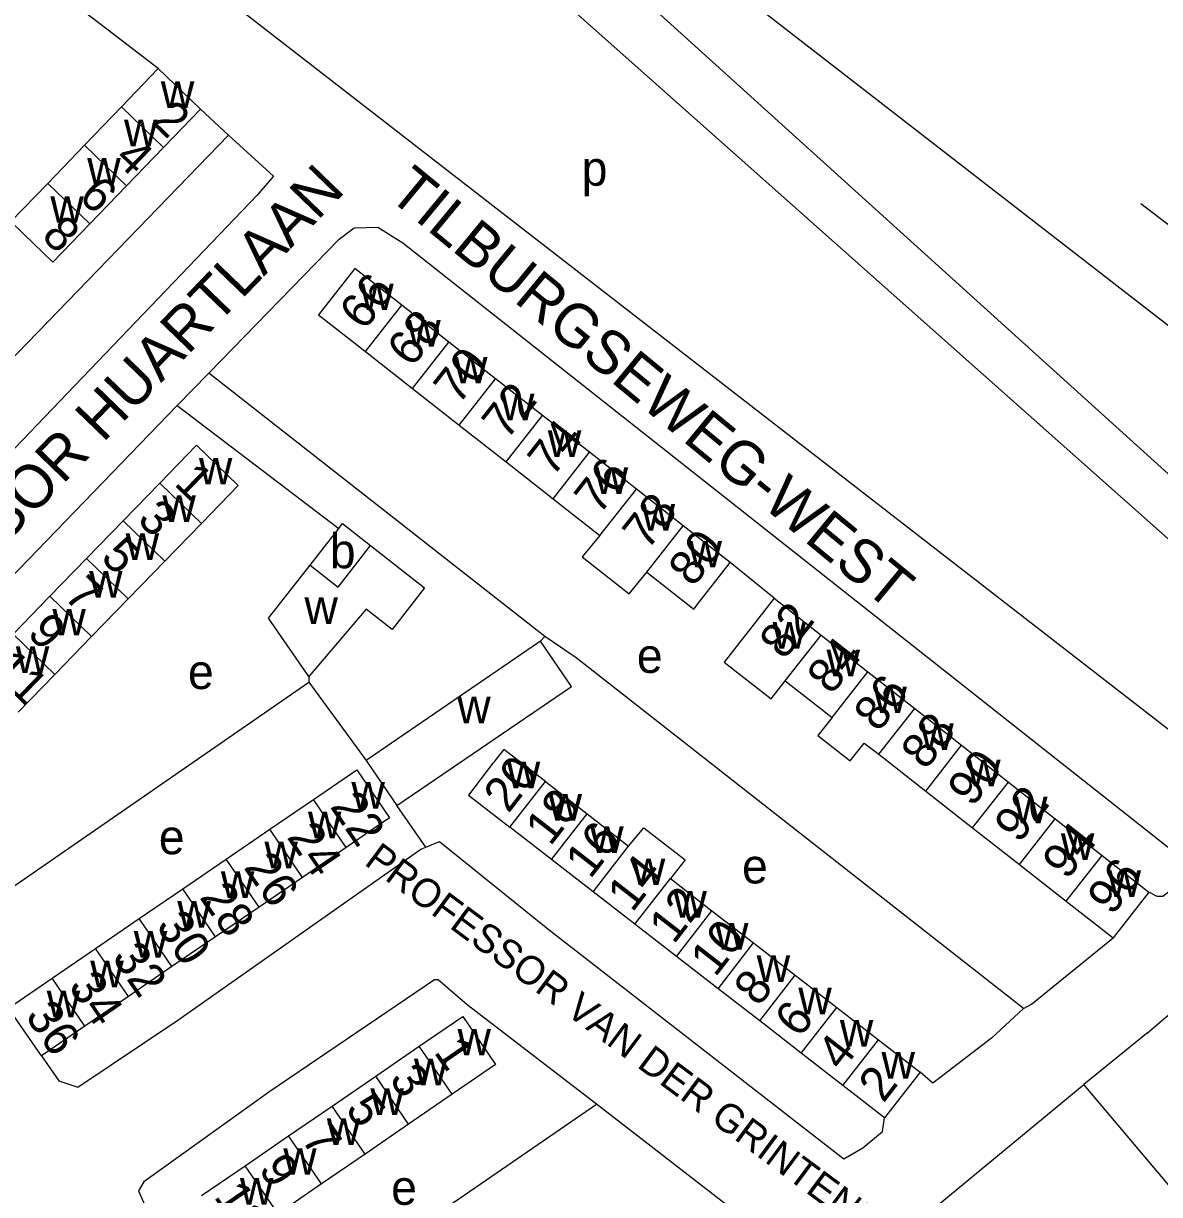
# Model space of a CAD drawing. Extents: x 157569 to 159501, y 382907 to 384670.
# Drawn here: x 158604.6 to 158735.9, y 383834.7 to 383970 of the extents above; entities that cross this region are included whole.
import ezdxf

# ---------------------------------------------------------------- set-up
doc = ezdxf.new("R2010")
doc.units = 0
for name, color, linetype in [('BLT_Basislijn', 7, 'Continuous'), ('BLT_Bebouwing', 7, 'Continuous'), ('BLT_Centroide', 7, 'Continuous'), ('BLT_Huisnummer', 7, 'Continuous'), ('BLT_Huisnummer_ tussenligend', 7, 'Continuous'), ('BLT_Onderverdeling_panden', 7, 'Continuous'), ('BLT_Straatnaam', 7, 'Continuous'), ('BLT_Straatnaam_verkleind', 7, 'Continuous')]:
    doc.layers.add(name, color=color, linetype=linetype)

msp = doc.modelspace()

# ---------------------------------------------------------------- linework, layer by layer
at = {"layer": 'BLT_Basislijn'}
for p, q in [((158620.19, 383964.77), (158605.34, 383976.17)), ((158625.05, 383960.09), (158628.3, 383957.09)), ((158628.3, 383957.09), (158571.17, 383898.15)), ((158781.45, 383912.57), (158733.69, 383949.17)), ((158622.38, 383925.87), (158626.01, 383929.59)), ((158691.34, 383903.6), (158686.25, 383907.72)), ((158664.35, 383898.65), (158664.85, 383899.2)), ((158595.84, 383865.08), (158637.58, 383893.9)), ((158637.58, 383893.9), (158644.19, 383884.87)), ((158651.1, 383874.87), (158647.76, 383879.65)), ((158734.44, 383853.43), (158738.41, 383856.79)), ((158734.44, 383853.43), (158727.12, 383847.44)), ((158701.52, 383826.33), (158727.12, 383847.44)), ((158737.73, 383834.85), (158727.12, 383847.44)), ((158629.83, 383817.05), (158670.82, 383845.18))]:
    msp.add_line(p, q, dxfattribs=at)
for points in [[(158562.69, 384029.96), (158567.88, 384023.92), (158580.22, 384011.58), (158593.15, 384000.18), (158604.18, 383991.04), (158621.47, 383977.96), (158748.93, 383879.13), (158755.24, 383874.14)], [(158646.74, 384005), (158860.75, 383839.14)], [(158811.42, 383840.42), (158810.54, 383844.51), (158806.71, 383853.93), (158801.77, 383861.49), (158799.46, 383864.32), (158786.36, 383875.79), (158747.29, 383908.56), (158657.69, 383989.6)], [(158805.34, 383839.82), (158804.63, 383843.87), (158801.28, 383852.5), (158794.41, 383861.6), (158786.32, 383868.73), (158743.04, 383904.95), (158653.92, 383984.17)], [(158628.3, 383957.09), (158633.48, 383952.34), (158631.61, 383950.16), (158579.84, 383896.17), (158577.12, 383894.5), (158575.01, 383894.5), (158573.01, 383895.59), (158571.17, 383898.15)], [(158626.01, 383929.59), (158641.08, 383945.07), (158642.83, 383946.38), (158645.55, 383946.47), (158648.42, 383944.66), (158739.6, 383872.66), (158739.44, 383872.03), (158738.51, 383870.93), (158736.24, 383869.14), (158735.57, 383869.16), (158734.63, 383869.66)], [(158664.85, 383899.2), (158626.01, 383929.59)], [(158586.51, 383882.03), (158584.87, 383881.69), (158583.77, 383882.83), (158583.74, 383885.4), (158590.11, 383892.47), (158622.38, 383925.87)], [(158622.38, 383925.87), (158641.04, 383911.67)], [(158720.14, 383856.24), (158668.46, 383896.71), (158664.85, 383899.2)], [(158637.57, 383894.56), (158637.58, 383893.9)], [(158606.68, 383850.74), (158608.7, 383847.87), (158610.89, 383847.12), (158622.44, 383854.86), (158650.53, 383874.64), (158651.1, 383874.87)], [(158651.1, 383874.87), (158652.67, 383875.5), (158665.17, 383865.41), (158699.37, 383838.85), (158701.59, 383840.13), (158703.85, 383842.02), (158704.09, 383843.59)], [(158720.14, 383856.24), (158721.06, 383856.71), (158730.49, 383864.37)], [(158670.82, 383845.18), (158655.87, 383856.65), (158652.51, 383859.53), (158652.1, 383859.53), (158633.06, 383846.64), (158618.5, 383836.21), (158617.92, 383835.18), (158618.74, 383833.25), (158620.16, 383831.16)], [(158720.14, 383856.24), (158716.44, 383852.8), (158709.66, 383847.6), (158708.19, 383848.88)], [(158643.73, 383797.85), (158645.64, 383795.61), (158648.42, 383795.73), (158650.72, 383797.32), (158690.11, 383830.25), (158670.82, 383845.18)]]:
    msp.add_lwpolyline(points, dxfattribs=at)
at = {"layer": 'BLT_Bebouwing'}
for p, q in [((158620.19, 383964.77), (158615.93, 383960.35)), ((158625.05, 383960.09), (158620.19, 383964.77)), ((158615.93, 383960.35), (158611.68, 383955.93)), ((158620.79, 383955.67), (158625.05, 383960.09)), ((158611.68, 383955.93), (158607.42, 383951.52)), ((158616.53, 383951.25), (158620.79, 383955.67)), ((158612.28, 383946.84), (158616.53, 383951.25)), ((158653.74, 383933.2), (158648.33, 383937.44)), ((158659.16, 383928.95), (158653.74, 383933.2)), ((158644.13, 383932.09), (158649.54, 383927.84)), ((158664.58, 383924.7), (158659.16, 383928.95)), ((158649.54, 383927.84), (158654.96, 383923.59)), ((158669.99, 383920.46), (158664.58, 383924.7)), ((158654.96, 383923.59), (158660.38, 383919.35)), ((158660.38, 383919.35), (158665.8, 383915.1)), ((158675.41, 383916.21), (158669.99, 383920.46)), ((158616.14, 383912.55), (158620.37, 383916.91)), ((158680.83, 383911.97), (158675.41, 383916.21)), ((158665.8, 383915.1), (158671.21, 383910.86)), ((158611.91, 383908.19), (158616.14, 383912.55)), ((158625.17, 383912.25), (158620.94, 383907.89)), ((158686.25, 383907.72), (158680.83, 383911.97)), ((158607.67, 383903.83), (158611.91, 383908.19)), ((158620.94, 383907.89), (158616.71, 383903.53)), ((158603.44, 383899.47), (158607.67, 383903.83)), ((158616.71, 383903.53), (158612.47, 383899.17)), ((158691.34, 383903.6), (158696.75, 383899.36)), ((158612.47, 383899.17), (158608.24, 383894.81)), ((158696.75, 383899.36), (158702.16, 383895.11)), ((158702.16, 383895.11), (158707.57, 383890.87)), ((158608.24, 383894.81), (158604.01, 383890.45)), ((158692.6, 383894.07), (158698.02, 383889.82)), ((158707.57, 383890.87), (158712.99, 383886.63)), ((158703.43, 383885.58), (158708.84, 383881.34)), ((158712.99, 383886.63), (158718.4, 383882.38)), ((158664.91, 383882.43), (158669.72, 383878.7)), ((158718.4, 383882.38), (158723.81, 383878.14)), ((158633.07, 383876.92), (158638.1, 383880.36)), ((158708.84, 383881.34), (158714.26, 383877.1)), ((158669.72, 383878.7), (158674.52, 383874.97)), ((158723.81, 383878.14), (158729.22, 383873.9)), ((158628.04, 383873.48), (158633.07, 383876.92)), ((158665.62, 383873.42), (158660.81, 383877.15)), ((158714.26, 383877.1), (158719.67, 383872.85)), ((158641.89, 383874.81), (158636.86, 383871.37)), ((158623.01, 383870.04), (158628.04, 383873.48)), ((158670.43, 383869.69), (158665.62, 383873.42)), ((158729.22, 383873.9), (158734.63, 383869.66)), ((158719.67, 383872.85), (158725.08, 383868.61)), ((158636.86, 383871.37), (158631.83, 383867.93)), ((158679.34, 383871.24), (158684.14, 383867.52)), ((158617.98, 383866.6), (158623.01, 383870.04)), ((158675.24, 383865.96), (158670.43, 383869.69)), ((158734.63, 383869.66), (158730.49, 383864.37)), ((158631.83, 383867.93), (158626.8, 383864.5)), ((158725.08, 383868.61), (158730.49, 383864.37)), ((158612.95, 383863.16), (158617.98, 383866.6)), ((158684.14, 383867.52), (158688.95, 383863.79)), ((158680.05, 383862.23), (158675.24, 383865.96)), ((158626.8, 383864.5), (158621.77, 383861.06)), ((158607.92, 383859.72), (158612.95, 383863.16)), ((158688.95, 383863.79), (158693.76, 383860.06)), ((158684.86, 383858.5), (158680.05, 383862.23)), ((158621.77, 383861.06), (158616.74, 383857.62)), ((158693.76, 383860.06), (158698.57, 383856.33)), ((158602.89, 383856.27), (158607.92, 383859.72)), ((158689.67, 383854.78), (158684.86, 383858.5)), ((158616.74, 383857.62), (158611.71, 383854.18)), ((158606.68, 383850.74), (158602.89, 383856.27)), ((158698.57, 383856.33), (158703.38, 383852.61)), ((158694.47, 383851.05), (158689.67, 383854.78)), ((158611.71, 383854.18), (158606.68, 383850.74)), ((158645.3, 383848.41), (158650.33, 383851.86)), ((158703.38, 383852.61), (158708.19, 383848.88)), ((158699.28, 383847.32), (158694.47, 383851.05)), ((158640.27, 383844.96), (158645.3, 383848.41)), ((158708.19, 383848.88), (158704.09, 383843.59)), ((158654.14, 383846.31), (158649.11, 383842.86)), ((158704.09, 383843.59), (158699.28, 383847.32)), ((158635.24, 383841.51), (158640.27, 383844.96)), ((158649.11, 383842.86), (158644.08, 383839.41)), ((158630.21, 383838.06), (158635.24, 383841.51)), ((158644.08, 383839.41), (158639.05, 383835.97)), ((158625.19, 383834.61), (158630.21, 383838.06)), ((158639.05, 383835.97), (158634.02, 383832.52))]:
    msp.add_line(p, q, dxfattribs=at)
for points in [[(158612.28, 383946.84), (158608.02, 383942.42), (158604.58, 383945.73), (158603.17, 383947.1), (158607.42, 383951.52)], [(158648.33, 383937.44), (158642.91, 383941.69), (158638.71, 383936.33), (158644.13, 383932.09)], [(158620.37, 383916.91), (158624.6, 383921.27), (158629.4, 383916.61), (158625.17, 383912.25)], [(158637.72, 383907.43), (158641.04, 383911.67)], [(158641.04, 383911.67), (158641.47, 383912.23), (158644.7, 383909.7)], [(158671.21, 383910.86), (158669.14, 383908.37), (158674.57, 383904.12), (158676.63, 383906.61)], [(158644.7, 383909.7), (158650.94, 383904.8), (158647.2, 383900.01), (158644.2, 383902.35), (158637.57, 383894.56)], [(158637.57, 383894.56), (158632.93, 383901.3), (158637.72, 383907.43)], [(158676.63, 383906.61), (158682.05, 383902.36), (158682.8, 383903.32), (158683.35, 383904.02), (158686.25, 383907.72)], [(158691.34, 383903.6), (158688.49, 383899.97), (158687.9, 383899.21), (158685.56, 383896.23), (158690.99, 383891.97), (158692.6, 383894.07)], [(158664.35, 383898.65), (158644.19, 383884.87)], [(158647.76, 383879.65), (158667.91, 383893.43), (158664.35, 383898.65)], [(158698.02, 383889.82), (158696.39, 383887.74), (158700.13, 383884.81), (158701.73, 383886.86), (158703.43, 383885.58)], [(158664.91, 383882.43), (158660.1, 383886.15), (158659.48, 383885.35), (158658.96, 383884.68), (158658.85, 383884.55), (158656.01, 383880.88), (158660.81, 383877.15)], [(158644.19, 383884.87), (158644.93, 383883.78), (158647.76, 383879.65)], [(158638.1, 383880.36), (158643.12, 383883.79), (158646.91, 383878.25), (158641.89, 383874.81)], [(158674.52, 383874.97), (158676.28, 383877.09), (158681.06, 383873.38), (158679.34, 383871.24)], [(158650.33, 383851.86), (158655.36, 383855.31), (158659.16, 383849.76), (158654.14, 383846.31)]]:
    msp.add_lwpolyline(points, dxfattribs=at)
at = {"layer": 'BLT_Onderverdeling_panden'}
for p, q in [((158620.79, 383955.67), (158615.93, 383960.35)), ((158616.53, 383951.25), (158611.68, 383955.93)), ((158612.28, 383946.84), (158607.42, 383951.52)), ((158644.13, 383932.09), (158648.33, 383937.44)), ((158649.54, 383927.84), (158653.74, 383933.2)), ((158654.96, 383923.59), (158659.16, 383928.95)), ((158660.38, 383919.35), (158664.58, 383924.7)), ((158665.8, 383915.1), (158669.99, 383920.46)), ((158625.17, 383912.25), (158620.37, 383916.91)), ((158671.21, 383910.86), (158675.41, 383916.21)), ((158620.94, 383907.89), (158616.14, 383912.55)), ((158676.63, 383906.61), (158680.83, 383911.97)), ((158616.71, 383903.53), (158611.91, 383908.19)), ((158612.47, 383899.17), (158607.67, 383903.83)), ((158608.24, 383894.81), (158603.44, 383899.47)), ((158692.6, 383894.07), (158696.75, 383899.36)), ((158698.02, 383889.82), (158702.16, 383895.11)), ((158703.43, 383885.58), (158707.57, 383890.87)), ((158708.84, 383881.34), (158712.99, 383886.63)), ((158660.81, 383877.15), (158664.91, 383882.43)), ((158714.26, 383877.1), (158718.4, 383882.38)), ((158641.89, 383874.81), (158638.1, 383880.36)), ((158665.62, 383873.42), (158669.72, 383878.7)), ((158719.67, 383872.85), (158723.81, 383878.14)), ((158636.86, 383871.37), (158633.07, 383876.92)), ((158670.43, 383869.69), (158674.52, 383874.97)), ((158631.83, 383867.93), (158628.04, 383873.48)), ((158725.08, 383868.61), (158729.22, 383873.9)), ((158675.24, 383865.96), (158679.34, 383871.24)), ((158626.8, 383864.5), (158623.01, 383870.04)), ((158621.77, 383861.06), (158617.98, 383866.6)), ((158680.05, 383862.23), (158684.14, 383867.52)), ((158616.74, 383857.62), (158612.95, 383863.16)), ((158684.86, 383858.5), (158688.95, 383863.79)), ((158689.67, 383854.78), (158693.76, 383860.06)), ((158611.71, 383854.18), (158607.92, 383859.72)), ((158694.47, 383851.05), (158698.57, 383856.33)), ((158654.14, 383846.31), (158650.33, 383851.86)), ((158699.28, 383847.32), (158703.38, 383852.61)), ((158649.11, 383842.86), (158645.3, 383848.41)), ((158644.08, 383839.41), (158640.27, 383844.96)), ((158639.05, 383835.97), (158635.24, 383841.51)), ((158634.02, 383832.52), (158630.21, 383838.06))]:
    msp.add_line(p, q, dxfattribs=at)
msp.add_lwpolyline([(158637.72, 383907.43), (158640.95, 383904.9), (158644.7, 383909.7)], dxfattribs=at)

# ---------------------------------------------------------------- texts
at = {"layer": 'BLT_Centroide'}
for s, p in [('w', (158620.48, 383960.22)), ('w', (158616.23, 383955.81)), ('w', (158611.98, 383951.38)), ('p', (158669.1, 383951.25)), ('w', (158607.72, 383946.97)), ('w', (158643.52, 383936.88)), ('w', (158648.94, 383932.66)), ('w', (158654.35, 383928.41)), ('w', (158659.77, 383924.16)), ('w', (158665.19, 383919.91)), ('w', (158624.88, 383916.75)), ('w', (158670.6, 383915.66)), ('w', (158620.66, 383912.41)), ('w', (158676.02, 383911.41)), ('b', (158640, 383907.07)), ('w', (158616.42, 383908.03)), ('w', (158681.44, 383907.16)), ('w', (158612.19, 383903.69)), ('w', (158637.07, 383900.64)), ('w', (158607.95, 383899.31)), ('w', (158691.16, 383897.78)), ('w', (158603.73, 383894.97)), ('e', (158675.47, 383894.98)), ('w', (158697.38, 383894.59)), ('e', (158623.62, 383893.12)), ('w', (158654.72, 383889.16)), ('w', (158702.8, 383890.34)), ('w', (158708.21, 383886.09)), ('w', (158660.45, 383881.66)), ('w', (158713.62, 383881.88)), ('w', (158642.5, 383879.3)), ('w', (158665.27, 383877.92)), ('w', (158719.04, 383877.62)), ('w', (158637.48, 383875.88)), ('e', (158620.25, 383874.04)), ('w', (158670.08, 383874.19)), ('w', (158724.45, 383873.38)), ('w', (158632.45, 383872.42)), ('w', (158674.89, 383870.47)), ('e', (158687.62, 383870.67)), ('w', (158627.42, 383868.98)), ('w', (158729.85, 383869.12)), ('w', (158679.69, 383866.73)), ('w', (158622.39, 383865.55)), ('w', (158617.36, 383862.09)), ('w', (158684.5, 383863.02)), ('w', (158612.33, 383858.66)), ('w', (158689.31, 383859.28)), ('w', (158694.12, 383855.55)), ('w', (158607.3, 383855.22)), ('w', (158698.92, 383851.83)), ('w', (158654.75, 383850.8)), ('w', (158649.72, 383847.36)), ('w', (158703.73, 383848.11)), ('w', (158644.69, 383843.92)), ('w', (158639.66, 383840.45)), ('w', (158634.62, 383837.02)), ('w', (158629.61, 383833.58)), ('e', (158647.09, 383833.55))]:
    msp.add_text(s, height=4, dxfattribs=at).set_placement(p)
at = {"layer": 'BLT_Huisnummer'}
for s, rotation, p in [('2', 316.0635, (158619.26, 383958.59)), ('8', 316.0608, (158606.55, 383945.3)), ('66', 51.9175, (158643.97, 383934.4)), ('70', 51.9175, (158654.86, 383925.82)), ('74', 51.9175, (158665.72, 383917.48)), ('1', 315.8421, (158621.9, 383916.76)), ('80', 51.9175, (158681.96, 383904.77)), ('5', 315.8421, (158613.4, 383908.15)), ('9', 315.8421, (158604.91, 383899.41)), ('82', 51.9141, (158692.48, 383896.37)), ('86', 51.9141, (158703.37, 383888.02)), ('90', 51.9141, (158714.21, 383879.37)), ('20', 52.2001, (158660.63, 383878.67)), ('22', 304.3551, (158639.95, 383879.55)), ('26', 304.3551, (158629.97, 383872.52)), ('14', 52.2001, (158674.93, 383867.22)), ('96', 51.9141, (158730.36, 383866.84)), ('30', 304.3551, (158619.84, 383865.76)), ('10', 52.2001, (158684.52, 383859.74)), ('36', 304.3551, (158604.73, 383855.35)), ('6', 52.2001, (158694.27, 383852.7)), ('1', 304.4418, (158651.95, 383851.19)), ('2', 52.2001, (158703.95, 383845.21)), ('5', 304.4418, (158641.72, 383844.62)), ('9', 304.4418, (158631.68, 383837.67))]:
    msp.add_text(s, height=4, rotation=rotation, dxfattribs=at).set_placement(p)
at = {"layer": 'BLT_Huisnummer_ tussenligend'}
for s, rotation, p in [('4', 316.0635, (158614.99, 383954.23)), ('6', 316.0635, (158610.84, 383949.85)), ('68', 51.9175, (158649.48, 383930.14)), ('72', 51.9175, (158660.43, 383921.75)), ('76', 51.9175, (158671.11, 383913.1)), ('78', 51.9175, (158676.67, 383909.02)), ('3', 315.8421, (158617.62, 383912.52)), ('7', 315.8421, (158609.13, 383903.73)), ('84', 51.9141, (158697.97, 383892.34)), ('11', 315.8421, (158600.73, 383895.18)), ('88', 51.9141, (158708.82, 383883.65)), ('18', 52.2001, (158665.46, 383874.86)), ('92', 51.9141, (158719.61, 383875.18)), ('24', 304.3551, (158634.96, 383876.02)), ('16', 52.2001, (158670.07, 383871.07)), ('94', 51.9141, (158725.16, 383870.96)), ('28', 304.3551, (158624.88, 383869.08)), ('12', 52.2001, (158679.73, 383863.54)), ('32', 304.3551, (158614.75, 383862.14)), ('34', 304.3551, (158609.71, 383858.78)), ('8', 52.2001, (158689.54, 383856.32)), ('4', 52.2001, (158699.15, 383848.87)), ('3', 304.4418, (158646.78, 383848.07)), ('7', 304.4418, (158636.62, 383841.14)), ('11', 304.4418, (158626.53, 383834.49))]:
    msp.add_text(s, height=4, rotation=rotation, dxfattribs=at).set_placement(p)
at = {"layer": 'BLT_Straatnaam'}
for s, height, rotation, p in [('PROFESSOR HUARTLAAN', 4.9999, 45.9927, (158583.33, 383889.96)), ('TILBURGSEWEG-WEST', 5, 320.4747, (158646.53, 383949.99))]:
    msp.add_text(s, height=height, rotation=rotation, dxfattribs=at).set_placement(p)
at = {"layer": 'BLT_Straatnaam_verkleind'}
msp.add_text('PROFESSOR VAN DER GRINTENLAAN', height=3.3, rotation=323.4055, dxfattribs=at).set_placement((158643.86, 383872.92))

doc.saveas('drawing.dxf')
